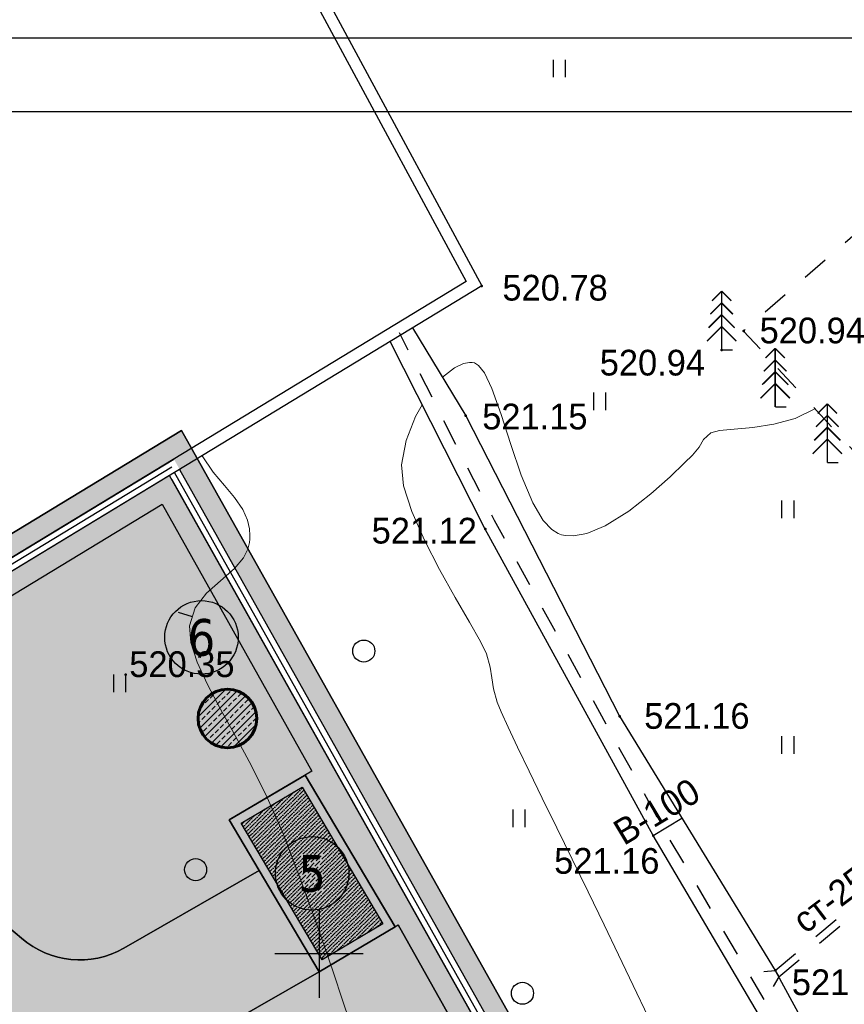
# Model space of a CAD drawing. Header units: millimetres. Extents: x 767170 to 66149698, y -983507 to 2493658.
# Tile 443 of 656: x 4656907 to 4684939, y -511459 to -477970. Entities that reach past the tile are written whole.
import ezdxf
from ezdxf.enums import TextEntityAlignment as Align

# ---------------------------------------------------------------- set-up
doc = ezdxf.new("R2010")
doc.units = ezdxf.units.MM
doc.linetypes.add('Д_ТРОТ_ТРУБА', pattern=[3, 1.5, -1.5])
for name, color, linetype in [('(001) Сетка', 92, 'Continuous'), ('(004) Точки рельефа', 7, 'Continuous'), ('(014) Водопровод', 5, 'ИК_Водопровод -------в--------'), ('(022) Возд. Линии', 7, 'Continuous'), ('(025) Дорога', 7, 'Continuous'), ('(027) Гидрография', 7, 'Continuous'), ('(028) Гидротехн.', 7, 'Continuous'), ('(031) Горизонтали', 42, 'Continuous'), ('(036) Растительность', 7, 'Continuous'), ('(038) Деревья', 7, 'Continuous'), ('(040) Ограда', 7, 'Continuous'), ('bardyur', 7, 'Continuous'), ('GLUXOY OG', 7, 'Continuous')]:
    doc.layers.add(name, color=color, linetype=linetype)
doc.layers.add('(042) Бергштрих', color=32, linetype='Continuous', lineweight=30)
doc.styles.add('BM-431', font='txt')
doc.styles.add('D-431', font='txt')
doc.styles.get("Standard").update_dxf_attribs({"font": 'isocpeui.ttf'})
doc.styles.add('Tahoma', font='tahoma.ttf')
doc.linetypes.add('BORD2', pattern='A,0.5,[130,ltypeshp.shx,S=0.25,R=135,X=0,Y=0],0.1,[130,ltypeshp.shx,S=0.25,R=135,X=0,Y=0],0.5', length=1.1)
doc.linetypes.add('GAZ_VOZDUSH', pattern='A,1,-2,["~",Standard,S=3,R=0,X=-1.5,Y=-1.5],-1,10', length=14)
doc.linetypes.add('ИК_Водопровод -------в--------', pattern='A,9,-0.6,["В",Standard,S=1.199999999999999,R=0,X=0,Y=-0.6],-1.199999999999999', length=10.8)
doc.linetypes.add('ОГРАДА_БЕТ', pattern='A,4,["|",Standard,S=0.8,R=0,X=0,Y=-0.8],4', length=8)
doc.linetypes.add('ОГРАДА_ГЛИН', pattern='A,4,["|",Standard,S=0.8,R=0,X=0,Y=-0.8],0.5,["|",Standard,S=0.8,R=0,X=0,Y=-0.8],3.5', length=8)

# ---------------------------------------------------------------- blocks, each defined once
blk = doc.blocks.new('d')
at = {"layer": '(038) Деревья'}
blk.add_ellipse((0, 0), major_axis=(0.2651650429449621, 0.2651650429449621), ratio=0.9999999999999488, start_param=5.497787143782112, end_param=11.7809724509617, dxfattribs=at)
blk = doc.blocks.new('I04010')
for p, q in [((-0.4122729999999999, 0.0071460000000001), (-0.4122729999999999, 1.207145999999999)), ((0.3877269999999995, 1.207145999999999), (0.3877269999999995, 0.0071460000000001))]:
    blk.add_line(p, q)
blk = doc.blocks.new('Setka')
at = {"layer": '(001) Сетка'}
for p, q in [((0, 1.5), (0, -1.5)), ((-1.5, 0), (1.5, 0))]:
    blk.add_line(p, q, dxfattribs=at)
blk = doc.blocks.new('ell-flat-31-flat-1')
at = {"layer": '(038) Деревья', "const_width": 0.05}
for points in [[(0, 2), (-0.3285714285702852, 1.671428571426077)], [(0, 0), (0, 2)], [(0, 2), (0.3285714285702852, 1.671428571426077)], [(0, 1.600000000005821), (-0.3857142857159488, 1.214285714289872)], [(0, 1.600000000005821), (0.3857142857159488, 1.214285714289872)], [(0, 1.19999999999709), (-0.4428571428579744, 0.7571428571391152)], [(0, 1.19999999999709), (0.4428571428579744, 0.7571428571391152)], [(0, 0.8000000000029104), (-0.5, 0.3000000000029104)], [(0, 0.8000000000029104), (0.5, 0.3000000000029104)], [(0, 0), (0.375, 0)]]:
    blk.add_lwpolyline(points, dxfattribs=at)
blk = doc.blocks.new('ell-flat-30-flat-1')
at = {"layer": '(038) Деревья', "const_width": 0.05}
for points in [[(0, 2), (-0.3285714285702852, 1.671428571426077)], [(0, 0), (0, 2)], [(0, 2), (0.3285714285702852, 1.671428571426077)], [(0, 1.600000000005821), (-0.3857142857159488, 1.214285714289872)], [(0, 1.600000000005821), (0.3857142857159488, 1.214285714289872)], [(0, 1.19999999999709), (-0.4428571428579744, 0.7571428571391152)], [(0, 1.19999999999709), (0.4428571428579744, 0.7571428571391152)], [(0, 0.8000000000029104), (-0.5, 0.3000000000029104)], [(0, 0.8000000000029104), (0.5, 0.3000000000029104)], [(0, 0), (0.375, 0)]]:
    blk.add_lwpolyline(points, dxfattribs=at)
blk = doc.blocks.new('ell-flat-2-flat-1-flat-1')
at = {"layer": '(038) Деревья', "const_width": 0.05}
for points in [[(0, 2), (-0.3285714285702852, 1.671428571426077)], [(0, 0), (0, 2)], [(0, 2), (0.3285714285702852, 1.671428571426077)], [(0, 1.600000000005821), (-0.3857142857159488, 1.214285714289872)], [(0, 1.600000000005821), (0.3857142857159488, 1.214285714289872)], [(0, 1.19999999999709), (-0.4428571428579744, 0.7571428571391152)], [(0, 1.19999999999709), (0.4428571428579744, 0.7571428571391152)], [(0, 0.8000000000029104), (-0.5, 0.3000000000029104)], [(0, 0.8000000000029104), (0.5, 0.3000000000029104)], [(0, 0), (0.375, 0)]]:
    blk.add_lwpolyline(points, dxfattribs=at)
blk = doc.blocks.new('A$C05d28b1e')
at = {"layer": '(004) Точки рельефа', "color": 7, "linetype": 'ByBlock', "lineweight": -2}
for p in [(-60133, 110541), (-51231, 109005), (-51979, 108361), (-60678, 106122), (-60013, 102269), (-72241.21300963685, 97318.26445007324), (-55448, 95902), (-54302, 91845), (-50158, 87260)]:
    blk.add_point(p, dxfattribs=at)
at = {"layer": '(014) Водопровод', "linetype": 'GAZ_VOZDUSH', "ltscale": 600, "flags": 128}
blk.add_lwpolyline([(-54302.00000000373, 91845), (-53329.13373710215, 92440.51753424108)], dxfattribs=at)
at = {"layer": '(025) Дорога', "linetype": 'Д_ТРОТ_ТРУБА', "ltscale": 600, "flags": 128}
blk.add_lwpolyline([(27458.57960636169, 120221.9437040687), (8937.008527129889, 104733.4515533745), (7548.837046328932, 103432.7858590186), (-2273, 96670), (-15701.8629812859, 86136.91784507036), (-17766.72999620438, 85380.62311403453), (-18644.00000000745, 85674), (-40042.99999999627, 104576), (-45955.00000000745, 113584), (-51231.00000000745, 109004.9999999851), (-44895.00000000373, 102103), (-42025, 99008), (-25117.39768446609, 82840.66341361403), (-25117.39768446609, 81951.40475049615), (-25407.00000000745, 81084), (-32229, 76172), (-32638.94556894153, 76059.59519268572), (-33387.77804066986, 76494.72050660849), (-37188, 78427), (-42917.99999999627, 74170), (-43534.00000000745, 73566), (-56171.00000000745, 68379), (-72915, 59805), (-96929.00000000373, 47597), (-121277.9999999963, 30068), (-138829.0000000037, 14906), (-139804.1467532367, 14023.57079766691), (-138021.2970127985, 12053.3955911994), (-129914.0000000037, 19515.9999999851), (-105640.0000000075, 36924), (-88825.00000000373, 45949), (-78921.00000000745, 50853), (-56719.00000000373, 62542), (-42094.00000000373, 71045), (-39915.68751339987, 71829.24353212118), (-37271.13151793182, 72175.962139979), (-35502.58111401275, 71928.30599150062), (-34406.00000000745, 71614), (-29497.00000001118, 64248), (-29370.25252237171, 62877.85903450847), (-30299.91072109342, 61153.22491647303), (-32642.77542263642, 58415.5667077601), (-31513, 56567), (-31513, 56567), (-31513, 56567)], dxfattribs=at)
at = {"layer": '(028) Гидротехн.', "color": 3, "linetype": 'Д_ТРОТ_ТРУБА', "ltscale": 600, "flags": 128}
blk.add_lwpolyline([(-43219.35414958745, 73859.22404645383), (-53987.35414957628, 92138.22404643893), (-59698.35414958, 102562.2240464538), (-62934.73397818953, 108940.4339569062)], dxfattribs=at)
at = {"layer": '(028) Гидротехн.', "ltscale": 600}
for points in [[(-62482.58069661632, 109113.1853937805), (-60678.00000000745, 106122), (-55448.00000000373, 95902), (-50158.00000000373, 87260), (-44310.00000000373, 76497), (-42917.99999999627, 74170)], [(-43534.00000000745, 73566), (-54302.00000000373, 91845), (-60013, 102269), (-63249.3798286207, 108647.2099104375)]]:
    blk.add_lwpolyline(points, dxfattribs=at)
at = {"layer": '(028) Гидротехн.', "linetype": 'Д_ТРОТ_ТРУБА', "ltscale": 600}
for points in [[(-50158.00000000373, 87260), (-45339, 91293)], [(-50036.23876465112, 87035.90352667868), (-45178.5511951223, 91101.28098422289)]]:
    blk.add_lwpolyline(points, dxfattribs=at)
at = {"layer": '(031) Горизонтали', "color": 42, "linetype": 'Continuous', "lineweight": 0, "ltscale": 600}
for points in [[(-61467.94927792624, 107431.3815900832), (-61062.08878671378, 107755.7638694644), (-60752.68086608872, 107899.0690212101), (-60551.88267501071, 107937.1084907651), (-60454.108108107, 107937.3729729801), (-60382.32805981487, 107922.8968603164), (-60243.00638856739, 107838.0453004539), (-60042.6537367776, 107585.4450502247), (-59786.12054736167, 107055.0998095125), (-59470.69843891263, 106167.6664991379), (-59145.810686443, 105142.9845461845), (-58795.07222097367, 104101.2658331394), (-58402.0979735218, 103162.722242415), (-58046.29804617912, 102566.9558428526), (-57749.78074202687, 102250.9788449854), (-57536.00901733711, 102117.061416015), (-57423.90185676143, 102076.0079575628), (-57291.13896698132, 102047.3984099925), (-57011.56481644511, 102035.0678845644), (-56564.1343498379, 102116.5219199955), (-55934.90920082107, 102377.3398228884), (-55138.21275198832, 102874.3598656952), (-54385.06829646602, 103465.9315304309), (-53734.23988967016, 104049.7914784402), (-53244.49158702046, 104523.6763711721), (-52974.58744394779, 104785.3228699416), (-52744.12398194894, 105060.2229972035), (-52591.88058977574, 105315.5374273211), (-52343.81944444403, 105547.2638888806), (-52046.97041523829, 105626.2949370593), (-51551.29856247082, 105672.5948450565), (-50918.14279404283, 105727.8713383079), (-50208.84201785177, 105833.8321422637), (-49484.73514181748, 106032.1849823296), (-48807.1610738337, 106364.6375838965)], [(-54481.03711466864, 85683.91119676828), (-54985.35588533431, 86742.11189949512), (-55484.35180474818, 87786.3655052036), (-55975.48364185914, 88808.16609983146), (-56518.96200143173, 89929.51812130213), (-57059.46170217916, 91037.88924531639), (-57583.25540695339, 92108.88134279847), (-58076.61577859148, 93118.09628458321), (-58525.81547993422, 94041.13594153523), (-58917.12717383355, 94853.60218453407), (-59236.82352313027, 95531.09688445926), (-59471.17719065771, 96049.22191217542), (-59606.46083926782, 96383.57913854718), (-59733.59527739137, 96837.94240923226), (-59793.51091157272, 97205.10692115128), (-59851.89302718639, 97572.98388209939), (-59974.42690961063, 98029.48449991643), (-60172.39865810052, 98441.68041443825), (-60546.62994733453, 99102.51856210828), (-61032.35213433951, 99943.54882238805), (-61564.79657617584, 100896.3210746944), (-62079.19462989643, 101892.385198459), (-62510.77765254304, 102863.2910730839), (-62794.77700116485, 103740.5885780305), (-62866.42403281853, 104455.8275927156), (-62702.94999978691, 105284.1566690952), (-62389.46663900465, 106096.9273118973), (-62158.78460378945, 106497.8808329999)], [(-64604.31676884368, 85473.13151794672), (-64877.75687628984, 86285.92343638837), (-65165.00736834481, 87142.92610515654), (-65469.35535024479, 88041.35765184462), (-65794.08792724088, 88978.43620404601), (-66142.492204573, 89951.37988941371), (-66517.85528748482, 90957.40683552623), (-66923.46428122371, 91993.73516999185), (-67427.00575037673, 93141.78138105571), (-67966.10911292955, 94219.42024797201), (-68507.16112332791, 95222.5142364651), (-69016.54853602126, 96146.92581237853), (-69460.65810545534, 96988.51744148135), (-69805.87658608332, 97743.15158952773), (-70018.59073233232, 98406.6907223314), (-70065.18729866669, 98974.99730566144), (-69872.93010027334, 99589.85816961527), (-69489.17168987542, 100085.0476094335), (-69012.76528934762, 100513.7204190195), (-68542.56412061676, 100929.0313922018), (-68237.3003176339, 101287.3796700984), (-68082.92380830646, 101589.2255972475), (-68027.37868532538, 101812.5894185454), (-68016.19036613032, 101932.1870052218), (-68014.20243241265, 102051.8082523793), (-68029.0814453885, 102275.2608083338), (-68094.50481371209, 102576.8406258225), (-68250.907769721, 102932.6812074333), (-68533.38631276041, 103338.3810939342), (-68881.14083622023, 103746.3364974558), (-69260.56840479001, 104205.5126630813), (-69638.06608315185, 104764.8748358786)]]:
    blk.add_lwpolyline(points, dxfattribs=at)
at = {"layer": '(040) Ограда', "ltscale": 600, "flags": 128}
blk.add_lwpolyline([(-65264.40736584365, 129736.0944886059), (-69527.56274084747, 127117.9602796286), (-60665.4079442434, 110685.5274772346), (-137358.727671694, 64079.83214361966), (-200340.084258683, 25825.59958398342), (-120612.5554367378, -95364.3361081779), (-115994.5822715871, -101904.9477696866)], dxfattribs=at)
at = {"layer": '(040) Ограда', "linetype": 'ОГРАДА_БЕТ', "ltscale": 600, "flags": 128}
blk.add_lwpolyline([(-64714.22453771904, 129604.5693745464), (-68996.00000000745, 126975), (-60133, 110541), (-137151.0000000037, 63738), (-199777.9999999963, 25699), (-120282.0000000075, -95139.0000000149), (-115667.8203322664, -101674.2387862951)], dxfattribs=at)
at = {"layer": '(042) Бергштрих', "color": 32, "linetype": 'Continuous', "lineweight": 30, "ltscale": 600}
blk.add_line((-69969.05869947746, 99282.42773760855), (-70446.27367346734, 99431.64525870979), dxfattribs=at)
at = {"ltscale": 600}
blk.add_lwpolyline([(-50539.67660786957, 87223.40750996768), (-50158.00000000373, 87260), (-50036.23876465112, 87035.90352667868), (-50227.89246240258, 86713.09473715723)], dxfattribs=at)
at = {"layer": '(001) Сетка', "xscale": 1000, "yscale": 1000, "zscale": 1000}
blk.add_blockref('Setka', (-65665, 87831), dxfattribs=at)
at = {"layer": '(022) Возд. Линии', "xscale": 1000, "yscale": 1000, "zscale": 1000}
for name, p in [('ell-flat-2-flat-1-flat-1', (-51979, 108361)), ('ell-flat-31-flat-1', (-50158.21820951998, 106419.9567697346)), ('ell-flat-30-flat-1', (-48385.73221663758, 104530.3992427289))]:
    blk.add_blockref(name, p, dxfattribs=at)
at = {"layer": '(036) Растительность', "linetype": 'Continuous', "xscale": 500, "yscale": 500, "zscale": 500}
for p in [(-57486.76400059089, 117631.179958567), (-56121.95635711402, 106308.9139855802), (-49723.75909405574, 102641.810907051), (-72435.07650963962, 96714.69145007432), (-49723.75909405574, 94626.56662373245), (-58863.56911554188, 92124.61004690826)]:
    blk.add_blockref('I04010', p, dxfattribs=at)
at = {"layer": '(038) Деревья', "linetype": 'Continuous', "xscale": 1000, "yscale": 1000, "zscale": 1000}
for p in [(-64143.59680505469, 98121.54761750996), (-69861.19448593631, 90685.97204878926), (-58749.6306283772, 86483.25713855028)]:
    blk.add_blockref('d', p, dxfattribs=at)
at = {"layer": '(004) Точки рельефа', "linetype": 'ByBlock', "char_height": 875, "attachment_point": 4, "style": 'D-431'}
for s, insert in [('520.78', (-59430.23031550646, 110473.1985300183)), ('520.94', (-50687.98853299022, 109017.8337504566)), ('520.94', (-56122.31760901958, 107923.892051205)), ('521.15', (-60117.34185451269, 106091.56548208)), ('521.12', (-63876.85195277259, 102208.9900139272)), ('520.35', (-72116.21300963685, 97668.26445007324)), ('521.16', (-54609.79512245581, 95907.59995695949)), ('521.16', (-57672.41526746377, 90977.99201984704)), ('521.33', (-49592.29695979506, 86849.06722022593))]:
    blk.add_mtext(s, dxfattribs=dict(at, insert=insert))
at = {"layer": '(014) Водопровод', "color": 0, "linetype": 'Continuous', "style": 'BM-431'}
blk.add_text('В-100', height=875, rotation=30.93145514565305, dxfattribs=at).set_placement((-55302.46049803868, 91486.53908403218))
at = {"layer": '(027) Гидрография', "color": 0, "style": 'D-431'}
blk.add_text('ст-250', height=875, rotation=37.1009643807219, dxfattribs=at).set_placement((-49132.94709704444, 88478.17156000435))
blk = doc.blocks.new('A11111111111')
blk.add_lwpolyline([(-186449.5644650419, -2503181.251670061), (654550.4355349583, -2503181.251670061), (654550.4355349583, -1909181.251670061), (-186449.5644650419, -1909181.251670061)], close=True)
blk.add_lwpolyline([(649550.4355349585, -2498181.251670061), (-166449.5644650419, -2498181.251670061), (-166449.5644650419, -1914181.25167006), (649550.4355349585, -1914181.25167006), (649550.4355349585, -2498181.251670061)])
blk = doc.blocks.new('A$C18630a96')
at = {"true_color": 0x616161}
h = blk.add_hatch(color=251, dxfattribs=at)
h.dxf.hatch_style = 1
h.paths.add_polyline_path([(-2412.775956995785, 1705.436064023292), (-350.9179431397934, 2933.744466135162), (2412.775961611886, -1705.436065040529), (350.9179477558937, -2933.744467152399)], flags=16)
h.paths.add_polyline_path([(-2824.046758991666, 1809.629765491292), (-246.7242416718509, 3345.015268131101), (2824.046763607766, -1809.629766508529), (246.7242462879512, -3345.015269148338)])
h = blk.add_hatch()
h.set_pattern_fill('ANSI36', color=4, scale=30)
h.set_pattern_definition([(45, (-1994671.116668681, 458052.274563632), (50.51394068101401, 185.2177824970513), [238.125, -47.625, 0, -47.625])])
h.paths.add_polyline_path([(-2412.775956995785, 1705.436064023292), (-350.9179431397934, 2933.744466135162), (2412.775961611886, -1705.436065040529), (350.9179477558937, -2933.744467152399)])
for points in [[(-2824.046758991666, 1809.629765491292), (-246.7242416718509, 3345.015268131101), (2824.046763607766, -1809.629766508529), (246.7242462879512, -3345.015269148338)], [(-2412.775956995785, 1705.436064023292), (-350.9179431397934, 2933.744466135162), (2412.775961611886, -1705.436065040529), (350.9179477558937, -2933.744467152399)]]:
    blk.add_lwpolyline(points, close=True)
blk = doc.blocks.new('A$C21a919d0')
h = blk.add_hatch()
h.set_pattern_fill('ANSI33', color=1, scale=50)
h.set_pattern_definition([(45, (-1779951.192435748, 462315.658232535), (-224.5064030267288, 224.5064030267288), []), (45, (-1779726.685935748, 462315.658232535), (-224.5064030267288, 224.5064030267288), [158.75, -79.375])])
edge = h.paths.add_edge_path()
edge.add_arc((0, 0), 1000, 0, 360)
at = {"lineweight": 60}
blk.add_circle((0, 0), 1000, dxfattribs=at)
blk = doc.blocks.new('Eksplikatsia')
h = blk.add_hatch(color=2)
h.dxf.hatch_style = 1
edge = h.paths.add_edge_path()
edge.add_arc((0, 0), 1250, 0, 360)
at = {"lineweight": 30}
blk.add_circle((0, 0), 1250, dxfattribs=at)
at = {"color": 1}
blk.add_attdef('№', text='', height=1250, dxfattribs=at).set_placement((0, 0), align=Align.MIDDLE_CENTER)

msp = doc.modelspace()

# ---------------------------------------------------------------- hatches: boundary and pattern name
at = {"true_color": 0xb1ab95}
h = msp.add_hatch(color=253, dxfattribs=at)
h.dxf.hatch_style = 1
edge = h.paths.add_edge_path(flags=17)
edge.add_line((4648328.855746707, -738071.1961680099), (4647915.343157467, -737503.0177003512))
edge.add_line((4647915.343157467, -737503.0177003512), (4646931.781343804, -738360.7934891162))
edge.add_line((4646931.781343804, -738360.7934891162), (4609545.139966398, -686990.4479144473))
edge.add_line((4609545.139966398, -686990.4479144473), (4554229.901150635, -602908.4459518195))
edge.add_arc((4559661.286187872, -598492.5591125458), 6999.999999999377, 211.2865698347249, 219.1121955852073, ccw=False)
edge.add_line((4553679.222112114, -602127.790796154), (4553229.880127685, -601388.3626725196))
edge.add_line((4553229.880127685, -601388.3626725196), (4533953.635743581, -572087.4818874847))
edge.add_line((4533953.635743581, -572087.4818874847), (4602632.279335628, -530361.4374201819))
edge.add_line((4602632.279335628, -530361.4374201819), (4604789.506222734, -533892.3859149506))
edge.add_line((4604789.506222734, -533892.3859149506), (4616540.260172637, -527093.0857198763))
edge.add_line((4616540.260172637, -527093.0857198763), (4614274.150422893, -523338.3539875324))
edge.add_line((4614274.150422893, -523338.3539875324), (4613999.594629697, -524427.8156292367))
edge.add_line((4613999.594629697, -524427.8156292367), (4615281.052731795, -526536.5572784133))
edge.add_line((4615281.052731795, -526536.5572784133), (4605026.085752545, -532768.3830345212))
edge.add_line((4605026.085752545, -532768.3830345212), (4603727.788720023, -530631.9315805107))
edge.add_line((4603727.788720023, -530631.9315805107), (4613982.755699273, -524400.1058244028))
edge.add_line((4613982.755699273, -524400.1058244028), (4614272.474514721, -523289.3801364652))
edge.add_line((4614272.474514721, -523289.3801364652), (4661746.18187082, -494446.4979745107))
edge.add_line((4661746.18187082, -494446.4979745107), (4666840.859182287, -503524.8294597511))
edge.add_line((4666840.859182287, -503524.8294597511), (4664029.806232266, -505186.5951910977))
edge.add_line((4664029.806232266, -505186.5951910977), (4667083.120363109, -510351.5998201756))
edge.add_line((4667083.120363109, -510351.5998201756), (4669777.965073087, -508758.5310769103))
edge.add_line((4669777.965073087, -508758.5310769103), (4723113.120156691, -603797.7628209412))
edge.add_line((4723113.120156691, -603797.7628209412), (4692488.820909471, -624059.1584787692))
edge.add_line((4692488.820909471, -624059.1584787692), (4692257.353599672, -629108.34697653))
edge.add_line((4692257.353599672, -629108.34697653), (4693613.737975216, -630946.3346518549))
edge.add_line((4693613.737975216, -630946.3346518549), (4672742.682076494, -649693.5531833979))
edge.add_line((4672742.682076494, -649693.5531833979), (4703709.994747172, -689621.1933798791))
edge.add_line((4703709.994747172, -689621.1933798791), (4657133.666540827, -729612.6465786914))
edge.add_line((4657133.666540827, -729612.6465786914), (4654266.41766559, -726274.3403928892))
edge.add_line((4654266.41766559, -726274.3403928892), (4649895.98131521, -730028.0789694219))
edge.add_line((4649895.98131521, -730028.0789694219), (4652913.131984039, -734173.7327859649))
edge.add_line((4652913.131984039, -734173.7327859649), (4654023.676054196, -733205.2142825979))
edge.add_line((4654023.676054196, -733205.2142825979), (4651482.865144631, -730246.9762134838))
edge.add_line((4651482.865144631, -730246.9762134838), (4654137.965417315, -727966.5283315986))
edge.add_line((4654137.965417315, -727966.5283315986), (4656679.313868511, -730925.3922544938))
edge.add_line((4656679.313868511, -730925.3922544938), (4704671.280522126, -689718.4409498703))
edge.add_line((4704671.280522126, -689718.4409498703), (4673694.92457155, -649779.140819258))
edge.add_line((4673694.92457155, -649779.140819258), (4694554.490352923, -631042.2431714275))
edge.add_line((4694554.490352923, -631042.2431714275), (4692967.986943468, -628892.4294711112))
edge.add_line((4692967.986943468, -628892.4294711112), (4693171.793237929, -624446.6336537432))
edge.add_line((4693171.793237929, -624446.6336537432), (4724041.970081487, -604022.5624936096))
edge.add_line((4724041.970081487, -604022.5624936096), (4662002.000876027, -493472.007208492))
edge.add_line((4662002.000876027, -493472.007208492), (4532970.036415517, -571866.0057673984))
edge.add_line((4532970.036415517, -571866.0057673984), (4608969.431378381, -687388.9866535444))
edge.add_line((4608969.431378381, -687388.9866535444), (4646815.683725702, -739390.8512276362))
edge.add_line((4646815.683725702, -739390.8512276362), (4648328.855746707, -738071.1961680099))
h.paths.add_polyline_path([(4608640.455042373, -687616.723075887), (4532407.979656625, -571739.447984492), (4662148.183164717, -492915.1553421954), (4724572.741467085, -604151.0194494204), (4693562.063139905, -624668.0480394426), (4693374.063139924, -628769.0480394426), (4695092.063140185, -631097.0480397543), (4674239.063140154, -649828.0480397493), (4705218.778735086, -689771.6799208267), (4656939.910666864, -731228.802227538), (4657460.903759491, -731835.388728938), (4654805.803486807, -734115.8366108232), (4654284.306111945, -733508.6629791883), (4653149.424892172, -734498.4061960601), (4654323.645578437, -736111.8199774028), (4659153.0916982, -731963.8409772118), (4658306.406786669, -730978.0550895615), (4706180.045844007, -689868.9034238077), (4675191.30563521, -649913.6356756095), (4696032.815517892, -631192.9565593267), (4694084.69648372, -628553.1305340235), (4694245.035468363, -625055.5232144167), (4725501.59139188, -604375.8191220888), (4662404.002169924, -491940.6645761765), (4531424.380328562, -571517.9718644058), (4608064.746454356, -688015.2618149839), (4646633.244611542, -741009.5133881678), (4648978.661244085, -738964.0480457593), (4648565.148654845, -738395.8695781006), (4646749.342229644, -739979.4556496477)])
at = {"true_color": 0x7abf6e, "transparency": 33554687}
h = msp.add_hatch(color=83, dxfattribs=at)
h.dxf.hatch_style = 1
edge = h.paths.add_edge_path()
edge.add_line((4661746.181870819, -494446.4979745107), (4614251.889221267, -523301.8868317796))
edge.add_line((4614251.889221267, -523301.8868317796), (4616545.266077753, -527090.1891694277))
edge.add_line((4616545.266077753, -527090.1891694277), (4648841.448901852, -508402.7548897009))
edge.add_arc((4652347.247637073, -514461.5811149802), 7000.000000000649, 48.67987082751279, 120.054821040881, ccw=False)
edge.add_arc((4658949.903252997, -506951.2589635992), 3000.00000000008, 228.6798708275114, 299.8780583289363)
edge.add_line((4660444.370416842, -509552.5217139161), (4665047.420608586, -506907.99781758))
edge.add_line((4665047.420608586, -506907.99781758), (4664029.806232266, -505186.5951910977))
edge.add_line((4664029.806232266, -505186.5951910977), (4666840.859182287, -503524.8294597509))
edge.add_line((4666840.859182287, -503524.8294597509), (4661746.181870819, -494446.4979745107))
at = {"true_color": 0x939598}
h = msp.add_hatch(color=252, dxfattribs=at)
h.dxf.hatch_style = 1
edge = h.paths.add_edge_path(flags=16)
edge.add_line((4573708.599856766, -594051.7441392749), (4561051.611738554, -601743.2505564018))
edge.add_arc((4559493.655302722, -599179.5088096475), 3000.000000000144, 211.286569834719, 301.28656983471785, ccw=False)
edge.add_line((4556929.913555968, -600737.4652454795), (4542991.899970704, -577801.3506831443))
edge.add_arc((4545555.641717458, -576243.3942473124), 2999.999999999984, 121.28656983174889, 211.2865698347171, ccw=False)
edge.add_line((4543997.685281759, -573679.6525004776), (4557535.034224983, -565453.160914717))
edge.add_arc((4559092.990660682, -568016.9026615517), 2999.999999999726, 29.088455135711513, 121.2865698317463, ccw=False)
edge.add_line((4561714.601260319, -566558.4247344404), (4569388.957600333, -580353.0619739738))
edge.add_line((4569388.957600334, -580353.0619739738), (4570361.992197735, -582102.089344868))
edge.add_line((4570361.992197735, -582102.089344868), (4572308.061392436, -585600.1440864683))
edge.add_line((4572308.061392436, -585600.1440864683), (4573281.095989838, -587349.1714573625))
edge.add_line((4573281.095989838, -587349.1714573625), (4574772.254020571, -590029.5244654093))
edge.add_arc((4572150.643420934, -591488.0023925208), 3000.000000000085, -58.71343016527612, 29.088455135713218, ccw=False)
edge = h.paths.add_edge_path(flags=16)
edge.add_line((4633053.354332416, -604862.941864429), (4641159.397596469, -619934.0224134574))
edge.add_arc((4638517.314711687, -621355.0776657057), 2999.999999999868, -61.726229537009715, 28.273770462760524, ccw=False)
edge.add_line((4639938.369963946, -623997.1605504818), (4612215.098402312, -638908.237295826))
edge.add_arc((4610794.043150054, -636266.1544110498), 2999.999999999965, 209.0884551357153, 298.27377046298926, ccw=False)
edge.add_line((4608172.432550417, -637724.6323381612), (4600663.245445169, -624226.8864046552))
edge.add_arc((4603284.856044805, -622768.4084775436), 2999.999999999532, 121.28656990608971, 209.0884551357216, ccw=False)
edge.add_line((4601726.899605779, -620204.6667327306), (4628853.315008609, -603720.2553718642))
edge.add_arc((4630411.271447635, -606283.9971166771), 2999.999999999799, 28.273770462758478, 121.2865699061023, ccw=False)
edge = h.paths.add_edge_path(flags=16)
edge.add_line((4669460.312800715, -604792.7274132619), (4664069.302379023, -595313.390776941))
edge.add_line((4664069.302379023, -595313.390776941), (4660127.255081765, -588381.8528194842))
edge.add_arc((4662735.030937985, -586898.7799676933), 3000.000000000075, 120.09939656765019, 209.6273998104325, ccw=False)
edge.add_line((4661230.526061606, -584303.3098605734), (4684657.294780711, -570723.6166562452))
edge.add_arc((4686161.799657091, -573319.0867633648), 2999.999999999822, 29.878037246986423, 120.0993965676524, ccw=False)
edge.add_line((4688763.062957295, -571824.6205566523), (4691629.684273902, -576814.2528367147))
edge.add_line((4691629.684273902, -576814.2528367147), (4694200.52510878, -581289.0505165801))
edge.add_line((4694200.52510878, -581289.0505165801), (4696126.615485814, -584641.5975251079))
edge.add_arc((4693525.35218561, -586136.0637318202), 2999.999999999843, -59.03634284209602, 29.878037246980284, ccw=False)
edge.add_line((4695068.834990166, -588708.5451859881), (4683515.030454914, -595640.8006541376))
edge.add_arc((4685058.513259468, -598213.282108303), 2999.99999999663, 120.9636571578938, 150.6005223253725)
edge.add_line((4682444.858400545, -596740.5946742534), (4679319.035210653, -602288.15539861))
edge.add_arc((4676705.380351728, -600815.4679645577), 3000.000000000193, 298.2737704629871, 330.60052232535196, ccw=False)
edge.add_line((4678126.435603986, -603457.5508493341), (4673489.143909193, -605951.7374462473))
edge.add_arc((4672068.088656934, -603309.6545614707), 3000.000000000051, 209.6273998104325, 298.2737704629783, ccw=False)
edge = h.paths.add_edge_path(flags=16)
edge.add_line((4654948.510937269, -512967.1149082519), (4659958.55160792, -521687.5763499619))
edge.add_line((4659958.55160792, -521687.5763499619), (4663442.828304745, -527752.2976934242))
edge.add_line((4663442.828304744, -527752.2976934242), (4667900.186898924, -535510.7624061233))
edge.add_arc((4665298.923598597, -537005.2286126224), 2999.999999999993, -59.41036551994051, 29.87803724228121, ccw=False)
edge.add_line((4666825.580664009, -539587.7309271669), (4658211.964145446, -544679.7064281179))
edge.add_line((4658211.964145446, -544679.7064281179), (4654139.227967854, -547087.3214866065))
edge.add_line((4654139.227967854, -547087.3214866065), (4643778.56286216, -553212.0720809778))
edge.add_line((4643778.56286216, -553212.0720809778), (4645855.991798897, -556630.6473078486))
edge.add_line((4645855.991798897, -556630.6473078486), (4654998.802432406, -551225.83648822))
edge.add_arc((4656525.460697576, -553808.3380935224), 3000.000000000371, 30.60362588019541, 120.58966109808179, ccw=False)
edge.add_line((4659107.590131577, -552281.0504369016), (4661575.016078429, -556453.7999565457))
edge.add_line((4661575.01607843, -556453.7999565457), (4664993.085523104, -554376.6783778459))
edge.add_line((4664993.085523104, -554376.6783778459), (4662551.299431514, -550246.1382742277))
edge.add_arc((4665133.801746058, -548719.4812088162), 2999.999999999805, 120.58963448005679, 210.5896344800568, ccw=False)
edge.add_line((4663607.144680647, -546136.9788942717), (4668754.20478019, -543094.2727472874))
edge.add_arc((4670280.861845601, -545676.7750618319), 2999.999999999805, 29.878037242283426, 120.58963448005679, ccw=False)
edge.add_line((4672882.125145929, -544182.3088553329), (4679098.756118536, -555002.9576799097))
edge.add_line((4679098.756118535, -555002.9576799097), (4673414.22267807, -558268.810515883))
edge.add_line((4673414.22267807, -558268.810515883), (4675492.125788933, -561688.1660341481))
edge.add_line((4675492.125788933, -561688.1660341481), (4681091.3777272, -558471.3087470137))
edge.add_line((4681091.3777272, -558471.3087470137), (4683781.471758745, -563153.678176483))
edge.add_arc((4681180.208458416, -564648.1443829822), 3000.000000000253, -59.90060343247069, 29.878037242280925, ccw=False)
edge.add_line((4682684.713334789, -567243.6144901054), (4654161.64441582, -583777.4578813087))
edge.add_line((4654161.64441582, -583777.4578813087), (4657816.03176946, -589791.0441251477))
edge.add_line((4657816.031769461, -589791.0441251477), (4656690.94620172, -590430.8935422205))
edge.add_line((4656690.946201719, -590430.8935422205), (4665866.463175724, -606564.7548048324))
edge.add_arc((4663258.687319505, -608047.8276566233), 3000.000000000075, -61.72622953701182, 29.627399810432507, ccw=False)
edge.add_line((4664679.742571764, -610689.9105413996), (4648745.3129132, -619260.3097096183))
edge.add_arc((4647324.257660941, -616618.2268248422), 2999.999999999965, 208.2737704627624, 298.27377046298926, ccw=False)
edge.add_line((4644682.174776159, -618039.2820770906), (4636159.356292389, -602193.3163340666))
edge.add_arc((4638801.43917717, -600772.2610818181), 2999.999999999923, 120.0993965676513, 208.2737704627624, ccw=False)
edge.add_line((4637296.934300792, -598176.7909746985), (4639797.859089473, -596727.0907721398))
edge.add_line((4639797.859089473, -596727.0907721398), (4637872.492395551, -593558.7461100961))
edge.add_line((4637872.49239555, -593558.7461100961), (4613410.688726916, -608423.9034968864))
edge.add_line((4613410.688726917, -608423.9034968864), (4599977.63949682, -616587.0133678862))
edge.add_arc((4598419.683057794, -614023.271623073), 2999.999999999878, 209.0884782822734, 301.28656990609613, ccw=False)
edge.add_line((4595798.073047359, -615481.7506092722), (4584604.801919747, -595361.8724216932))
edge.add_arc((4587226.412519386, -593903.3944945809), 3000.000000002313, 120.58963448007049, 209.0884551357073, ccw=False)
edge.add_line((4585699.755453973, -591320.892180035), (4596322.964269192, -585040.9377715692))
edge.add_arc((4597657.965590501, -587727.528821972), 3000.000000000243, 30.58965835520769, 116.42336694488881, ccw=False)
edge.add_line((4600240.467268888, -586200.8706804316), (4603470.693196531, -591665.1403737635))
edge.add_line((4603470.69319653, -591665.1403737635), (4606966.987318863, -589638.4587557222))
edge.add_line((4606966.987318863, -589638.4587557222), (4603703.669805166, -584198.445144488))
edge.add_arc((4606266.306638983, -582638.6719372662), 2999.999999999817, 120.589634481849, 211.3271806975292, ccw=False)
edge.add_line((4604739.649573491, -580056.1696227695), (4617056.793816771, -572784.0475478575))
edge.add_line((4617056.793816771, -572784.0475478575), (4614979.364880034, -569365.472320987))
edge.add_line((4614979.364880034, -569365.472320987), (4602568.78696696, -576702.0374617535))
edge.add_line((4602568.78696696, -576702.0374617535), (4590421.90036759, -583882.7203774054))
edge.add_line((4590421.90036759, -583882.7203774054), (4583889.807354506, -587744.1945353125))
edge.add_arc((4582363.150289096, -585161.6922207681), 2999.999999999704, 209.0884551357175, 300.5896344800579, ccw=False)
edge.add_line((4579741.539689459, -586620.1701478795), (4567029.476572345, -563770.2669771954))
edge.add_arc((4569651.087171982, -562311.789050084), 3000.000000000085, 120.0548210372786, 209.0884551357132, ccw=False)
edge.add_line((4568148.601999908, -559715.1492391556), (4585050.783397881, -549935.0954868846))
edge.add_line((4585050.783397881, -549935.0954868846), (4605655.825293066, -538012.46771726))
edge.add_arc((4607158.31046514, -540609.1075281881), 3000.000000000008, 31.28656990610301, 120.05482103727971, ccw=False)
edge.add_line((4609722.052209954, -539051.1510891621), (4612993.857033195, -544435.1672247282))
edge.add_line((4612993.857033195, -544435.1672247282), (4621966.953140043, -538982.319688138))
edge.add_line((4621966.953140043, -538982.319688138), (4618879.38854058, -533901.485554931))
edge.add_arc((4621443.130285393, -532343.5291159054), 3000.000000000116, 120.0548210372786, 211.2865699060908, ccw=False)
edge.add_line((4619940.645113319, -529746.8893049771), (4647130.072114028, -514014.3603905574))
edge.add_line((4647130.072114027, -514014.3603905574), (4650844.762464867, -511864.9413038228))
edge.add_arc((4652347.247636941, -514461.5811147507), 2999.999999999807, 29.878037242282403, 120.0548210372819, ccw=False)
edge = h.paths.add_edge_path(flags=16)
edge.add_line((4652002.441158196, -702025.6924091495), (4640386.08202173, -711565.3441646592))
edge.add_arc((4638482.144716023, -709246.9346374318), 3000.000000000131, 216.0466201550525, 309.39371673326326, ccw=False)
edge.add_line((4636056.52933503, -711012.2646415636), (4632519.83630267, -706152.7443269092))
edge.add_arc((4634945.451683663, -704387.4143227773), 2999.999999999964, 129.393716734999, 216.0466201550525, ccw=False)
edge.add_line((4633041.514377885, -702069.0047956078), (4644386.691935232, -692752.0543004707))
edge.add_arc((4646290.629241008, -695070.4638276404), 2999.999999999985, 39.39371673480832, 129.3937167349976, ccw=False)
edge.add_line((4648609.038768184, -693166.5265218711), (4652416.913379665, -697803.345576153))
edge.add_arc((4650098.503852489, -699707.2828819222), 3000.000000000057, -50.60628326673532, 39.39371673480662, ccw=False)
edge = h.paths.add_edge_path()
edge.add_arc((4693525.35218561, -586136.06373182), 7000.000000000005, 300.9636571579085, 389.8780372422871)
edge.add_line((4699594.966553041, -582648.9759166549), (4690723.46441257, -567207.2664712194))
edge.add_line((4690723.46441257, -567207.2664712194), (4661792.88113793, -516850.7818696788))
edge.add_arc((4664394.144438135, -515356.315662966), 2999.999999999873, 119.87803724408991, 209.8780372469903, ccw=False)
edge.add_line((4662899.678231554, -512755.0523626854), (4667083.12036311, -510351.5998201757))
edge.add_line((4667083.12036311, -510351.5998201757), (4665047.420608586, -506907.9978175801))
edge.add_line((4665047.420608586, -506907.9978175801), (4660444.369459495, -509552.5222639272))
edge.add_arc((4658949.903252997, -506951.2589635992), 3000.000000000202, 228.6798708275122, 299.8780372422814, ccw=False)
edge.add_arc((4652347.247637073, -514461.5811149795), 7000.000000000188, 48.67987082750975, 120.0548210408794)
edge.add_line((4648841.448901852, -508402.7548897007), (4561750.141290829, -558796.1124013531))
edge.add_line((4561750.141290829, -558796.1124013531), (4541368.217889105, -571181.9733323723))
edge.add_line((4541368.217889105, -571181.9733323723), (4536625.295655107, -574064.1927401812))
edge.add_line((4536625.295655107, -574064.1927401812), (4553229.880127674, -601388.362672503))
edge.add_line((4553229.880127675, -601388.362672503), (4553679.222112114, -602127.7907961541))
edge.add_arc((4559661.286187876, -598492.5591125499), 6999.999999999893, 211.2865698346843, 301.286569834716)
edge.add_line((4563296.517871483, -604474.6231883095), (4575214.601322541, -597232.1406571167))
edge.add_arc((4576772.557758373, -599795.8824038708), 3000.000000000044, 29.08845513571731, 121.28656983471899, ccw=False)
edge.add_line((4579394.16835801, -598337.4044767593), (4581112.522806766, -601426.1425049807))
edge.add_arc((4578490.912207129, -602884.6204320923), 2999.999999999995, -60.91154486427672, 29.088455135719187, ccw=False)
edge.add_line((4579949.390134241, -605506.2310317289), (4577327.779534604, -606964.7089588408))
edge.add_line((4577327.779534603, -606964.7089588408), (4594829.514659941, -638424.0361544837))
edge.add_line((4594829.514659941, -638424.0361544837), (4596768.681272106, -637345.221588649))
edge.add_arc((4598227.159199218, -639966.8321882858), 2999.999999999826, 15.949142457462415, 119.08845513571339, ccw=False)
edge.add_line((4601111.677144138, -639142.4801849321), (4606747.372759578, -658886.9876102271))
edge.add_line((4606747.372759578, -658886.9876102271), (4627182.732736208, -709015.8008024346))
edge.add_line((4627182.732736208, -709015.8008024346), (4652438.153989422, -743717.4928937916))
edge.add_arc((4650012.53860846, -745482.8228979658), 2999.999999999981, -46.41797687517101, 36.04662015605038, ccw=False)
edge.add_line((4652080.715498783, -747655.9874914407), (4660849.128155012, -739311.1854111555))
edge.add_arc((4658780.920551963, -737138.0500470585), 2999.999999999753, 216.0466201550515, 313.5828328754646, ccw=False)
edge.add_line((4656355.30517097, -738903.3800511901), (4641951.017723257, -719111.4651663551))
edge.add_arc((4644376.63310425, -717346.1351622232), 2999.999999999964, 129.3937167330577, 216.0466201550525, ccw=False)
edge.add_line((4642472.695798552, -715027.7256349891), (4683909.141664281, -681006.4269511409))
edge.add_line((4683909.141664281, -681006.4269511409), (4685174.861241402, -682548.1954360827))
edge.add_line((4685174.861241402, -682548.1954360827), (4688272.077266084, -680012.2950698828))
edge.add_line((4688272.077266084, -680012.2950698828), (4670497.967197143, -658368.9006177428))
edge.add_line((4670497.967197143, -658368.9006177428), (4640358.643776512, -683120.0852374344))
edge.add_line((4640358.643776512, -683120.0852374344), (4642262.58108223, -685438.4947645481))
edge.add_arc((4639944.171555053, -687342.4320703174), 2999.999999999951, -50.60628326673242, 39.39371673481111, ccw=False)
edge.add_line((4641848.108860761, -689660.8415975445), (4632949.524449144, -696968.587114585))
edge.add_arc((4631045.587143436, -694650.1775873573), 3000.000000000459, 202.1786080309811, 309.3937167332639, ccw=False)
edge.add_line((4628267.552370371, -695782.6628188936), (4612318.025081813, -656657.7893214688))
edge.add_arc((4615096.059854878, -655525.3040899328), 3000.000000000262, 165.4416731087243, 202.178608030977, ccw=False)
edge.add_line((4612192.383096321, -654771.2077553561), (4615276.990371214, -642893.8095467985))
edge.add_arc((4618180.66712977, -643647.905881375), 2999.999999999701, 118.2737704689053, 165.4416731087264, ccw=False)
edge.add_line((4616759.611877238, -641005.8229967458), (4679510.665953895, -607254.9079454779))
edge.add_arc((4675247.5001963, -599328.6592915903), 8999.999999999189, 298.2737704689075, 330.6005223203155)
edge.add_line((4683088.464772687, -603746.721594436), (4685410.254615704, -599626.1206012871))
edge.add_arc((4688023.909474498, -601098.8080355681), 2999.999999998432, 120.96365715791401, 150.6005223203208, ccw=False)
edge.add_line((4686480.426669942, -598526.3265814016), (4697126.812062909, -592138.5204582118))
at = {"true_color": 0x7abf6e, "transparency": 33554687}
h = msp.add_hatch(color=83, dxfattribs=at)
h.dxf.hatch_style = 1
edge = h.paths.add_edge_path()
edge.add_line((4672742.682076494, -649693.5531833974), (4693613.737975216, -630946.3346518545))
edge.add_line((4693613.737975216, -630946.3346518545), (4692257.353599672, -629108.3469765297))
edge.add_line((4692257.353599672, -629108.3469765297), (4692488.82090947, -624059.1584787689))
edge.add_line((4692488.82090947, -624059.1584787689), (4723113.12015669, -603797.7628209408))
edge.add_line((4723113.12015669, -603797.7628209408), (4669777.965073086, -508758.5310769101))
edge.add_line((4669777.965073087, -508758.5310769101), (4667083.120363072, -510351.5998201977))
edge.add_line((4667083.120363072, -510351.5998201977), (4662899.678231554, -512755.0523626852))
edge.add_arc((4664394.144438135, -515356.315662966), 2999.999999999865, 119.87803724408, 209.8780372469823)
edge.add_line((4661792.88113793, -516850.7818696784), (4690723.46441257, -567207.2664712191))
edge.add_line((4690723.46441257, -567207.2664712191), (4699594.966553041, -582648.9759166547))
edge.add_arc((4693525.352185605, -586136.0637318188), 7000.000000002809, -55.27001746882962, 29.87803724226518, ccw=False)
edge.add_line((4697513.319864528, -591888.9859277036), (4686480.42666994, -598526.3265814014))
edge.add_arc((4688023.909474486, -601098.8080355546), 2999.999999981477, 120.9636571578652, 139.5660050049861)
edge.add_line((4685740.448590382, -599153.0931564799), (4690419.050913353, -606846.501676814))
edge.add_arc((4698537.810475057, -605125.888827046), 8299.08220224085, 65.85924340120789, 191.9656760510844, ccw=False)
edge.add_line((4701931.966538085, -597552.6154251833), (4708872.893524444, -593333.2492532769))
edge.add_line((4708872.893524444, -593333.2492532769), (4711470.136920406, -597605.7575027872))
edge.add_line((4711470.136920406, -597605.7575027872), (4704634.123721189, -601761.3469363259))
edge.add_line((4704634.123721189, -601761.3469363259), (4704066.142653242, -602106.6207173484))
edge.add_arc((4698537.810475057, -605125.8888270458), 6299.082202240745, 28.64091694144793, 117.7969687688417)
edge.add_arc((4696529.593163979, -601324.6762498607), 2000.000000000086, 0, 117.6874332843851, ccw=False)
edge.add_arc((4696529.593163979, -601324.6762498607), 2000, -180, 0, ccw=False)
edge.add_arc((4696529.593163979, -601324.6762498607), 2000, 118.0084193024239, 180, ccw=False)
edge.add_arc((4698537.810475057, -605125.8888270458), 6299.082202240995, 117.8988838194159, 214.6253334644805)
edge.add_line((4693354.388865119, -608705.0754670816), (4696316.58788282, -610327.7346314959))
edge.add_line((4696316.58788282, -610327.7346314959), (4696411.610093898, -614558.7185380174))
edge.add_line((4696411.610093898, -614558.7185380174), (4694992.631342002, -615421.0156425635))
edge.add_arc((4686112.270902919, -616126.9461997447), 8908.374682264, -114.38283690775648, 4.545081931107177, ccw=False)
edge.add_arc((4668167.925019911, -627035.6795575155), 14537.87953983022, -112.5519669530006, 11.084171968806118, ccw=False)
edge.add_arc((4654709.155961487, -639325.5711360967), 7964.657947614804, 229.5899736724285, 351.7977061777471, ccw=False)
edge.add_line((4649546.041321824, -645390.0598565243), (4646836.721593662, -647036.4823655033))
edge.add_line((4646836.721593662, -647036.4823655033), (4643125.070942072, -645003.2820609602))
edge.add_line((4643125.070942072, -645003.2820609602), (4643030.048730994, -640772.2981544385))
edge.add_line((4643030.048730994, -640772.2981544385), (4643983.782369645, -640192.7251664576))
edge.add_line((4643983.782369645, -640192.7251664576), (4637647.368957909, -629771.2561003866))
edge.add_line((4637647.368957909, -629771.2561003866), (4624493.010167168, -636846.3826083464))
edge.add_line((4624493.010167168, -636846.3826083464), (4619720.984938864, -655211.3064863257))
edge.add_line((4619720.984938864, -655211.3064863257), (4635792.024026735, -694634.2536313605))
edge.add_line((4635792.024026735, -694634.2536313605), (4641848.10886076, -689660.8415975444))
edge.add_arc((4639944.171555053, -687342.4320703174), 2999.999999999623, 309.3937167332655, 399.393716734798)
edge.add_line((4642262.58108223, -685438.4947645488), (4640358.643776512, -683120.0852374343))
edge.add_line((4640358.643776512, -683120.0852374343), (4670497.967197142, -658368.9006177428))
edge.add_line((4670497.967197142, -658368.9006177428), (4688272.077266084, -680012.2950698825))
edge.add_line((4688272.077266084, -680012.2950698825), (4690802.793464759, -683103.1848123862))
edge.add_line((4690802.793464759, -683103.1848123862), (4687707.127022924, -685644.5816939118))
edge.add_line((4687707.127022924, -685644.5816939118), (4685169.047217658, -682552.9557707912))
edge.add_line((4685169.047217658, -682552.9557707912), (4685174.861241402, -682548.1954360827))
edge.add_line((4685174.861241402, -682548.1954360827), (4683909.141664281, -681006.4269511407))
edge.add_line((4683909.141664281, -681006.4269511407), (4646016.760305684, -712117.8796133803))
edge.add_line((4646016.760305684, -712117.8796133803), (4655526.816282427, -725184.9764152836))
edge.add_line((4655526.816282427, -725184.9764152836), (4654263.048701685, -726270.4179454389))
edge.add_line((4654263.048701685, -726270.4179454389), (4657133.666540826, -729612.6465786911))
edge.add_line((4657133.666540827, -729612.6465786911), (4703709.994747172, -689621.1933798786))
edge.add_line((4703709.994747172, -689621.1933798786), (4672742.682076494, -649693.5531833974))

# ---------------------------------------------------------------- next in the draw order: block references
at = {"color": 5, "lineweight": 50}
msp.add_blockref('A$C05d28b1e', (4732748.063139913, -597565.0480394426), dxfattribs=at)

# ---------------------------------------------------------------- next in the draw order: linework, layer by layer
for points in [[(4649025.23826232, -738923.4276820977), (4646633.244611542, -741009.5133881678), (4608064.746454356, -688015.2618149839), (4531424.380328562, -571517.9718644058), (4662404.002169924, -491940.6645761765), (4725501.59139188, -604375.8191220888), (4694245.035468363, -625055.5232144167), (4694084.69648372, -628553.1305340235), (4696032.815517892, -631192.9565593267), (4675191.30563521, -649913.6356756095), (4706180.045844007, -689868.9034238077), (4658306.406786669, -730978.0550895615), (4659153.0916982, -731963.8409772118), (4654323.645578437, -736111.8199774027)], [(4706180.045844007, -689868.9034238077), (4675191.30563521, -649913.6356756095), (4696032.815517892, -631192.9565593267), (4694084.69648372, -628553.1305340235), (4694245.035468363, -625055.5232144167), (4725501.59139188, -604375.8191220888), (4662404.002169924, -491940.6645761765), (4531424.380328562, -571517.9718644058), (4608064.746454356, -688015.2618149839)], [(4608640.455042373, -687616.723075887), (4532407.979656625, -571739.447984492), (4662148.183164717, -492915.1553421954), (4662148.783974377, -492916.2259397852)], [(4662344.659132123, -493265.260727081), (4724572.741467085, -604151.0194494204), (4693562.063139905, -624668.0480394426), (4693374.063139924, -628769.0480394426), (4695092.063140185, -631097.0480397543), (4674239.063140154, -649828.0480397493), (4705218.778735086, -689771.6799208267)], [(4704671.280522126, -689718.4409498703), (4673694.92457155, -649779.140819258), (4694554.490352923, -631042.2431714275), (4692967.986943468, -628892.4294711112), (4693171.793237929, -624446.6336537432), (4724041.970081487, -604022.5624936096), (4662002.000876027, -493472.007208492), (4532970.036415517, -571866.0057673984), (4608969.431378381, -687388.9866535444)], [(4665047.420608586, -506907.9978175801), (4660444.369459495, -509552.5222639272)], [(4667083.12036311, -510351.5998201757), (4665047.420608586, -506907.9978175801)], [(4703709.994747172, -689621.1933798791), (4672742.682076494, -649693.5531833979), (4693613.737975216, -630946.334651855), (4692257.353599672, -629108.34697653), (4692488.820909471, -624059.1584787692), (4723113.120156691, -603797.7628209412), (4669777.965073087, -508758.5310769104)], [(4662899.678231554, -512755.0523626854), (4667083.12036311, -510351.5998201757)]]:
    msp.add_lwpolyline(points)
for points in [[(4609545.139966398, -686990.4479144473), (4554229.901150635, -602908.4459518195, -0.0341590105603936), (4553679.222112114, -602127.790796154), (4553229.880127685, -601388.3626725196), (4533953.635743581, -572087.4818874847), (4661746.18187082, -494446.4979745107), (4666840.859182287, -503524.8294597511), (4664029.806232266, -505186.5951910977), (4667083.120363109, -510351.5998201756), (4669777.965073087, -508758.5310769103), (4723113.120156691, -603797.7628209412), (4692488.820909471, -624059.1584787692), (4692257.353599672, -629108.34697653), (4693613.737975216, -630946.3346518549), (4672742.682076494, -649693.5531833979), (4703709.994747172, -689621.1933798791)], [(4656969.106568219, -509204.3556090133, 0.3219071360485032), (4648841.448901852, -508402.7548897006)], [(4660444.369459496, -509552.5222639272, -0.3210560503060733), (4656969.106568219, -509204.3556090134)]]:
    msp.add_lwpolyline(points, format="xyb")
for points in [[(4664029.806232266, -505186.5951910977), (4667083.120363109, -510351.5998201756), (4669665.622677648, -508824.942754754), (4666612.308546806, -503659.9381256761)], [(4667083.120363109, -510351.5998201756), (4664029.806232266, -505186.5951910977), (4666612.308546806, -503659.9381256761), (4669665.622677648, -508824.942754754)]]:
    msp.add_lwpolyline(points, close=True)
at = {"layer": 'bardyur', "color": 5, "linetype": 'BORD2', "lineweight": 30, "ltscale": 600}
for points in [[(4541368.217889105, -571181.9733323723), (4561750.141290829, -558796.1124013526), (4648841.448901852, -508402.7548897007, -0.3219071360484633), (4656969.106568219, -509204.3556090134, 0.3210560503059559), (4660444.369459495, -509552.5222639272), (4665047.420608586, -506907.9978175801)], [(4667083.120363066, -510351.5998202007), (4662899.678231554, -512755.0523626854, 0.414213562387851), (4661792.88113793, -516850.7818696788), (4690723.46441257, -567207.2664712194), (4699594.966553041, -582648.975916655, -0.4086747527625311), (4697126.812062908, -592138.5204582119), (4686480.426669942, -598526.3265814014, 0.1300408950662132), (4685410.254615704, -599626.1206012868), (4683088.464772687, -603746.7215944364, -0.1419950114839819), (4679510.665953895, -607254.907945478)]]:
    msp.add_lwpolyline(points, format="xyb", dxfattribs=at)
at = {"layer": 'GLUXOY OG', "color": 186, "linetype": 'ОГРАДА_ГЛИН', "lineweight": 30, "ltscale": 400}
for points in [[(4588769.813714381, -657412.328429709), (4532407.979656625, -571739.447984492), (4662148.183164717, -492915.1553421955), (4662148.783974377, -492916.2259397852)], [(4662002.621566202, -493473.1132316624), (4662002.000876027, -493472.0072084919), (4532970.036415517, -571866.0057673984), (4589103.983955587, -657192.4870098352)]]:
    msp.add_lwpolyline(points, dxfattribs=at)
at = {"layer": 'GLUXOY OG', "color": 186, "lineweight": 30, "ltscale": 400}
msp.add_lwpolyline([(4662075.092020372, -493193.5812753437), (4532689.008036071, -571802.7268759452), (4589305.453016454, -657862.628991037)], dxfattribs=at)
at = {"layer": 'GLUXOY OG', "color": 1, "linetype": 'ОГРАДА_ГЛИН', "lineweight": 30, "ltscale": 400}
for points in [[(4662344.659132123, -493265.260727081), (4724572.741467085, -604151.0194494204), (4693562.063139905, -624668.0480394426), (4693374.063139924, -628769.0480394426), (4695092.063140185, -631097.0480397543), (4674239.063140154, -649828.0480397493), (4705218.778735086, -689771.6799208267)], [(4704671.280522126, -689718.4409498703), (4673694.92457155, -649779.140819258), (4694554.490352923, -631042.2431714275), (4692967.986943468, -628892.4294711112), (4693171.793237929, -624446.6336537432), (4724041.970081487, -604022.5624936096), (4662085.387541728, -493620.5959701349)]]:
    msp.add_lwpolyline(points, dxfattribs=at)
at = {"layer": 'GLUXOY OG', "color": 1, "lineweight": 30, "ltscale": 400}
msp.add_lwpolyline([(4704945.029628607, -689745.0604353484), (4673966.993855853, -649803.5944295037), (4694823.276746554, -631069.6456055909), (4693171.025041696, -628830.7387552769), (4693366.928188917, -624557.3408465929), (4724307.355774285, -604086.790971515), (4662173.640349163, -493369.1869793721)], dxfattribs=at)

# ---------------------------------------------------------------- next in the draw order: block references
at = {"xscale": 0.5, "yscale": 0.5, "zscale": 0.5}
msp.add_blockref('A11111111111', (4611748.146809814, 475993.2512971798), dxfattribs=at)
ref = msp.add_blockref('Eksplikatsia', (4663085.877919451, -498978.4033733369))
ref.add_attrib('№', '6', dxfattribs={"color": 1, "height": 1250, "style": 'Tahoma'}).set_placement((4663085.877919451, -498978.4033733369), align=Align.MIDDLE_CENTER)
msp.add_blockref('A$C21a919d0', (4663969.615715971, -501737.1932602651))
at = {"rotation": 179.8061553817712}
msp.add_blockref('A$C18630a96', (4666847.714457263, -507005.7689734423), dxfattribs=at)
ref = msp.add_blockref('Eksplikatsia', (4666847.714455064, -507005.7689729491))
ref.add_attrib('№', '5', dxfattribs={"color": 1, "height": 1250, "style": 'Tahoma'}).set_placement((4666847.714455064, -507005.7689729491), align=Align.MIDDLE_CENTER)

doc.saveas('drawing.dxf')
